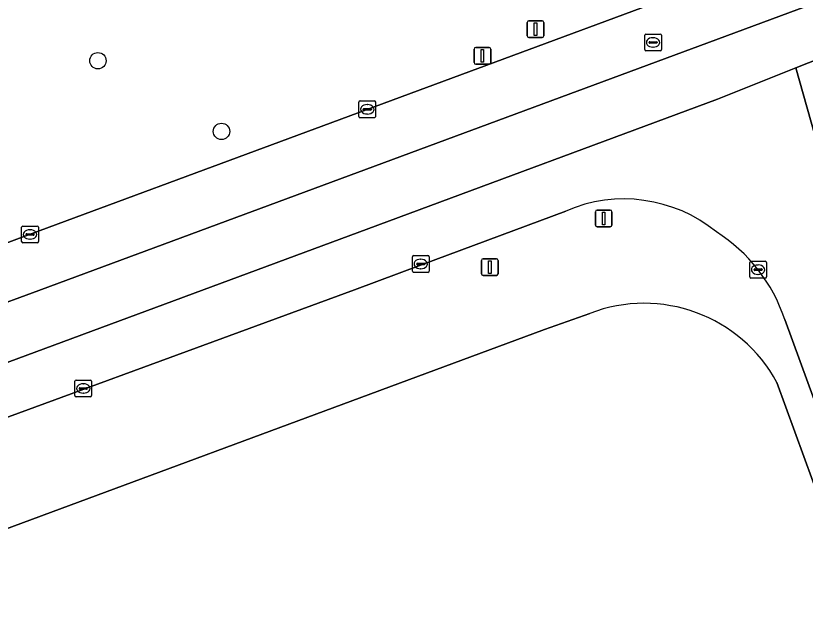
# Model space of a CAD drawing. Extents: x 160806 to 161707, y 383696 to 384148.
# Drawn here: x 161008.33 to 161055.47, y 383811.35 to 383847.08 of the extents above; entities that cross this region are included whole.
import ezdxf

# ---------------------------------------------------------------- set-up
doc = ezdxf.new("R2010")
doc.units = 0
for name, color, linetype in [('IMGEO_Berm_groen', 7, 'Continuous'), ('IMGEO_Boom', 7, 'Continuous'), ('IMGEO_Groenvoorziening', 7, 'Continuous'), ('IMGEO_Kolk', 7, 'Continuous'), ('IMGEO_Lichtmast', 7, 'Continuous'), ('IMGEO_Rijbaan_lokaal_gesloten', 7, 'Continuous'), ('IMGEO_Rioolput', 7, 'Continuous'), ('IMGEO_Verkeersbordpaal', 7, 'Continuous'), ('IMGEO_Verkeersregelinstallatiepaal', 7, 'Continuous'), ('IMGEO_Voetpad_open', 7, 'Continuous')]:
    doc.layers.add(name, color=color, linetype=linetype)

msp = doc.modelspace()

# ---------------------------------------------------------------- linework, layer by layer
at = {"layer": 'IMGEO_Berm_groen'}
msp.add_lwpolyline([(160957.325, 383814.835), (160965.623, 383817.907), (161000, 383830.636), (161010.322, 383834.458), (161048.71, 383848.68)], dxfattribs=at)
at = {"layer": 'IMGEO_Boom'}
for centre in [(161013.23, 383844.397), (161020.61, 383840.176)]:
    msp.add_circle(centre, 0.489, dxfattribs=at)
at = {"layer": 'IMGEO_Groenvoorziening'}
for points in [[(161042.601, 383829.309), (161039.894, 383828.343), (161000, 383813.59), (160972.133, 383803.285)], [(161049.862, 383799.483), (161061.827, 383803.086), (161053.783, 383825.182)]]:
    msp.add_lwpolyline(points, dxfattribs=at)
msp.add_arc((161045.845, 383820.887), 9.025, 28.418, 111.0663, dxfattribs=at)
at = {"layer": 'IMGEO_Kolk'}
for p, q in [((161028.891, 383841.996), (161029.743, 383841.996)), ((161028.816, 383841.07), (161028.816, 383841.922)), ((161029.075, 383841.49), (161029.075, 383841.502)), ((161029.118, 383841.539), (161029.516, 383841.539)), ((161029.304, 383841.776), (161029.329, 383841.776)), ((161029.559, 383841.502), (161029.559, 383841.49)), ((161029.817, 383841.922), (161029.817, 383841.07)), ((161029.513, 383841.453), (161029.115, 383841.453)), ((161029.327, 383841.216), (161029.302, 383841.216)), ((161029.743, 383840.996), (161028.891, 383840.996)), ((161008.676, 383833.599), (161008.676, 383834.451)), ((161008.751, 383834.525), (161009.603, 383834.525)), ((161009.677, 383834.451), (161009.677, 383833.599)), ((161008.935, 383834.019), (161008.935, 383834.031)), ((161009.373, 383833.982), (161008.975, 383833.982)), ((161008.978, 383834.068), (161009.376, 383834.068)), ((161009.164, 383834.305), (161009.189, 383834.305)), ((161009.419, 383834.031), (161009.419, 383834.019)), ((161009.603, 383833.525), (161008.751, 383833.525)), ((161009.187, 383833.745), (161009.162, 383833.745)), ((161032.008, 383831.835), (161032.008, 383832.687)), ((161032.083, 383832.761), (161032.935, 383832.761)), ((161032.496, 383832.541), (161032.521, 383832.541)), ((161033.009, 383832.687), (161033.009, 383831.835)), ((161032.267, 383832.255), (161032.267, 383832.267)), ((161032.705, 383832.218), (161032.307, 383832.218)), ((161032.31, 383832.304), (161032.708, 383832.304)), ((161032.751, 383832.267), (161032.751, 383832.255)), ((161052.154, 383831.495), (161052.154, 383832.347)), ((161052.229, 383832.421), (161053.081, 383832.421)), ((161052.642, 383832.201), (161052.667, 383832.201)), ((161053.155, 383832.347), (161053.155, 383831.495)), ((161032.935, 383831.761), (161032.083, 383831.761)), ((161032.519, 383831.981), (161032.494, 383831.981)), ((161052.413, 383831.915), (161052.413, 383831.927)), ((161052.851, 383831.878), (161052.453, 383831.878)), ((161052.456, 383831.964), (161052.854, 383831.964)), ((161052.665, 383831.641), (161052.64, 383831.641)), ((161052.897, 383831.927), (161052.897, 383831.915)), ((161053.081, 383831.421), (161052.229, 383831.421)), ((161011.856, 383824.403), (161011.856, 383825.255)), ((161011.931, 383825.329), (161012.783, 383825.329)), ((161012.344, 383825.109), (161012.369, 383825.109)), ((161012.857, 383825.255), (161012.857, 383824.403)), ((161012.115, 383824.823), (161012.115, 383824.835)), ((161012.553, 383824.786), (161012.155, 383824.786)), ((161012.158, 383824.872), (161012.556, 383824.872)), ((161012.367, 383824.549), (161012.342, 383824.549)), ((161012.599, 383824.835), (161012.599, 383824.823)), ((161012.783, 383824.329), (161011.931, 383824.329))]:
    msp.add_line(p, q, dxfattribs=at)
for points in [[(161028.891, 383841.996), (161029.743, 383841.996)], [(161028.816, 383841.07), (161028.816, 383841.922)], [(161029.817, 383841.922), (161029.817, 383841.07)], [(161029.743, 383840.996), (161028.891, 383840.996)], [(161008.676, 383833.599), (161008.676, 383834.451)], [(161008.751, 383834.525), (161009.603, 383834.525)], [(161009.677, 383834.451), (161009.677, 383833.599)], [(161009.603, 383833.525), (161008.751, 383833.525)], [(161032.008, 383831.835), (161032.008, 383832.687)], [(161032.083, 383832.761), (161032.935, 383832.761)], [(161033.009, 383832.687), (161033.009, 383831.835)], [(161052.154, 383831.495), (161052.154, 383832.347)], [(161052.229, 383832.421), (161053.081, 383832.421)], [(161053.155, 383832.347), (161053.155, 383831.495)], [(161032.935, 383831.761), (161032.083, 383831.761)], [(161053.081, 383831.421), (161052.229, 383831.421)], [(161011.856, 383824.403), (161011.856, 383825.255)], [(161011.931, 383825.329), (161012.783, 383825.329)], [(161012.857, 383825.255), (161012.857, 383824.403)], [(161012.783, 383824.329), (161011.931, 383824.329)]]:
    msp.add_lwpolyline(points, dxfattribs=at)
for centre, radius, start, end in [((161028.893, 383841.92), 0.0765, 91.552, 178.448), ((161028.893, 383841.92), 0.0765, 91.552, 178.448), ((161029.741, 383841.92), 0.0765, 1.552, 88.448), ((161029.741, 383841.92), 0.0765, 1.552, 88.448), ((161029.115, 383841.499), 0.0403, 85.8775, 175.7526), ((161029.112, 383841.489), 0.0366, 178.938, 274.7102), ((161029.516, 383841.496), 0.043, 264.8664, 352.4533), ((161029.52, 383841.501), 0.0386, 1.7309, 96.639), ((161028.893, 383841.072), 0.0765, 181.552, 268.448), ((161028.893, 383841.072), 0.0765, 181.552, 268.448), ((161029.741, 383841.072), 0.0765, 271.552, 358.448), ((161029.741, 383841.072), 0.0765, 271.552, 358.448), ((161008.753, 383834.449), 0.0765, 91.552, 178.448), ((161008.753, 383834.449), 0.0765, 91.552, 178.448), ((161009.601, 383834.449), 0.0765, 1.552, 88.448), ((161009.601, 383834.449), 0.0765, 1.552, 88.448), ((161008.975, 383834.028), 0.0403, 85.8775, 175.7526), ((161008.972, 383834.018), 0.0366, 178.938, 274.7102), ((161009.376, 383834.025), 0.043, 264.8664, 352.4533), ((161009.38, 383834.03), 0.0386, 1.7309, 96.639), ((161008.753, 383833.601), 0.0765, 181.552, 268.448), ((161008.753, 383833.601), 0.0765, 181.552, 268.448), ((161009.601, 383833.601), 0.0765, 271.552, 358.448), ((161009.601, 383833.601), 0.0765, 271.552, 358.448), ((161032.085, 383832.685), 0.0765, 91.552, 178.448), ((161032.085, 383832.685), 0.0765, 91.552, 178.448), ((161032.933, 383832.685), 0.0765, 1.552, 88.448), ((161032.933, 383832.685), 0.0765, 1.552, 88.448), ((161032.307, 383832.264), 0.0403, 85.8775, 175.7526), ((161032.304, 383832.254), 0.0366, 178.938, 274.7102), ((161032.708, 383832.261), 0.043, 264.8664, 352.4533), ((161032.712, 383832.266), 0.0386, 1.7309, 96.639), ((161052.231, 383832.345), 0.0765, 91.552, 178.448), ((161052.231, 383832.345), 0.0765, 91.552, 178.448), ((161053.079, 383832.345), 0.0765, 1.552, 88.448), ((161053.079, 383832.345), 0.0765, 1.552, 88.448), ((161032.085, 383831.837), 0.0765, 181.552, 268.448), ((161032.085, 383831.837), 0.0765, 181.552, 268.448), ((161032.933, 383831.837), 0.0765, 271.552, 358.448), ((161032.933, 383831.837), 0.0765, 271.552, 358.448), ((161052.453, 383831.924), 0.0403, 85.8775, 175.7526), ((161052.45, 383831.914), 0.0366, 178.938, 274.7102), ((161052.854, 383831.921), 0.043, 264.8664, 352.4533), ((161052.858, 383831.926), 0.0386, 1.7309, 96.639), ((161052.231, 383831.497), 0.0765, 181.552, 268.448), ((161052.231, 383831.497), 0.0765, 181.552, 268.448), ((161053.079, 383831.497), 0.0765, 271.552, 358.448), ((161053.079, 383831.497), 0.0765, 271.552, 358.448), ((161011.933, 383825.253), 0.0765, 91.552, 178.448), ((161011.933, 383825.253), 0.0765, 91.552, 178.448), ((161012.781, 383825.253), 0.0765, 1.552, 88.448), ((161012.781, 383825.253), 0.0765, 1.552, 88.448), ((161012.155, 383824.832), 0.0403, 85.8775, 175.7526), ((161012.152, 383824.822), 0.0366, 178.938, 274.7102), ((161012.556, 383824.829), 0.043, 264.8664, 352.4533), ((161012.56, 383824.834), 0.0386, 1.7309, 96.639), ((161011.933, 383824.405), 0.0765, 181.552, 268.448), ((161011.933, 383824.405), 0.0765, 181.552, 268.448), ((161012.781, 383824.405), 0.0765, 271.552, 358.448), ((161012.781, 383824.405), 0.0765, 271.552, 358.448)]:
    msp.add_arc(centre, radius, start, end, dxfattribs=at)
for centre, major_axis, ratio, start_param, end_param in [((161029.303, 383841.496), (-0.387, 0.002), 0.722429, 4.712389, 7.853982), ((161029.328, 383841.496), (-0.39, 0.002), 0.717154, 1.570796, 4.712389), ((161009.163, 383834.025), (-0.387, 0.002), 0.722429, 4.712389, 7.853982), ((161009.188, 383834.025), (-0.39, 0.002), 0.717154, 1.570796, 4.712389), ((161032.495, 383832.261), (-0.387, 0.002), 0.722429, 4.712389, 7.853982), ((161032.52, 383832.261), (-0.39, 0.002), 0.717154, 1.570796, 4.712389), ((161052.641, 383831.921), (-0.387, 0.002), 0.722429, 4.712389, 7.853982), ((161052.666, 383831.921), (-0.39, 0.002), 0.717154, 1.570796, 4.712389), ((161012.343, 383824.829), (-0.387, 0.002), 0.722429, 4.712389, 7.853982), ((161012.368, 383824.829), (-0.39, 0.002), 0.717154, 1.570796, 4.712389)]:
    msp.add_ellipse(centre, major_axis=major_axis, ratio=ratio, start_param=start_param, end_param=end_param, dxfattribs=at)
at = {"layer": 'IMGEO_Lichtmast'}
for p, q in [((161036.235, 383832.575), (161037.025, 383832.575)), ((161037.025, 383832.575), (161036.235, 383832.575)), ((161036.135, 383831.675), (161036.135, 383832.475)), ((161036.135, 383832.475), (161036.135, 383831.675)), ((161037.125, 383832.475), (161037.125, 383831.675)), ((161037.125, 383831.675), (161037.125, 383832.475)), ((161037.025, 383831.575), (161036.235, 383831.575)), ((161036.235, 383831.575), (161037.025, 383831.575))]:
    msp.add_line(p, q, dxfattribs=at)
msp.add_lwpolyline([(161036.555, 383832.45), (161036.705, 383832.45), (161036.705, 383831.7), (161036.555, 383831.7), (161036.555, 383832.45)], dxfattribs=at)
for centre, start, end in [((161036.235, 383832.475), 90, 180), ((161036.235, 383832.475), 90, 180), ((161037.025, 383832.475), 0, 90), ((161037.025, 383832.475), 360, 90), ((161036.235, 383831.675), 180, 270), ((161036.235, 383831.675), 180, 270), ((161037.025, 383831.675), 270, 0), ((161037.025, 383831.675), 270, 0)]:
    msp.add_arc(centre, 0.1, start, end, dxfattribs=at)
at = {"layer": 'IMGEO_Rijbaan_lokaal_gesloten'}
for points in [[(161054.975, 383847.445), (161068.088, 383852.305), (161100.785, 383864.404), (161130.73, 383875.543), (161129.754, 383878.799), (161070.422, 383856.806), (161066.684, 383855.364), (161053.934, 383850.623), (161048.71, 383848.68), (161010.322, 383834.458), (161000, 383830.636), (160965.623, 383817.907), (160966.768, 383814.836), (161001.838, 383827.792), (161009.318, 383830.547)], [(161131.695, 383872.323), (161130.73, 383875.543), (161100.785, 383864.404), (161068.088, 383852.305), (161054.975, 383847.445), (161009.318, 383830.547), (161001.838, 383827.792), (160966.768, 383814.836), (160967.931, 383811.718), (161000.642, 383823.738), (161029.952, 383834.573), (161050.221, 383842.097), (161054.918, 383843.967), (161058.494, 383845.391), (161059.41, 383845.762), (161062.999, 383847.001), (161070.515, 383849.722), (161085.394, 383855.134)]]:
    msp.add_lwpolyline(points, close=True, dxfattribs=at)
for points in [[(161058.494, 383845.391), (161054.918, 383843.967), (161058.753, 383830.363), (161061.003, 383822.387), (161062.733, 383816.468), (161063.945, 383812.432), (161066.677, 383804.572), (161069.952, 383805.576), (161067.484, 383812.477), (161065.604, 383818.384), (161065.037, 383820.327), (161061.088, 383834.335), (161058.196, 383844.764)], [(161054.918, 383843.967), (161050.221, 383842.097), (161029.952, 383834.573), (161000.642, 383823.738), (160967.931, 383811.718), (160969.022, 383808.791), (161000, 383820.253), (161028.555, 383830.723), (161032.546, 383832.218), (161041.168, 383835.417)], [(161054.243, 383828.956), (161059.123, 383815.595), (161063.503, 383803.6), (161066.677, 383804.572), (161063.945, 383812.432), (161062.733, 383816.468), (161061.003, 383822.387), (161058.753, 383830.363), (161054.918, 383843.967)]]:
    msp.add_lwpolyline(points, dxfattribs=at)
for centre, radius, start, end in [((161044.651, 383827.426), 8.717, 50.7667, 113.5496), ((161044.891, 383825.855), 9.853, 18.3453, 57.6428)]:
    msp.add_arc(centre, radius, start, end, dxfattribs=at)
at = {"layer": 'IMGEO_Rioolput'}
for p, q in [((161045.883, 383845.066), (161045.883, 383845.918)), ((161045.958, 383845.992), (161046.81, 383845.992)), ((161046.371, 383845.772), (161046.396, 383845.772)), ((161046.884, 383845.918), (161046.884, 383845.066)), ((161046.142, 383845.486), (161046.142, 383845.498)), ((161046.58, 383845.449), (161046.182, 383845.449)), ((161046.185, 383845.535), (161046.583, 383845.535)), ((161046.626, 383845.498), (161046.626, 383845.486)), ((161046.81, 383844.992), (161045.958, 383844.992)), ((161046.394, 383845.212), (161046.369, 383845.212))]:
    msp.add_line(p, q, dxfattribs=at)
for points in [[(161045.883, 383845.066), (161045.883, 383845.918)], [(161045.958, 383845.992), (161046.81, 383845.992)], [(161046.884, 383845.918), (161046.884, 383845.066)], [(161046.81, 383844.992), (161045.958, 383844.992)]]:
    msp.add_lwpolyline(points, dxfattribs=at)
for centre, radius, start, end in [((161045.96, 383845.916), 0.0765, 91.552, 178.448), ((161045.96, 383845.916), 0.0765, 91.552, 178.448), ((161046.808, 383845.916), 0.0765, 1.552, 88.448), ((161046.808, 383845.916), 0.0765, 1.552, 88.448), ((161046.182, 383845.495), 0.0403, 85.8775, 175.7526), ((161046.179, 383845.485), 0.0366, 178.938, 274.7102), ((161046.583, 383845.492), 0.043, 264.8664, 352.4533), ((161046.587, 383845.497), 0.0386, 1.7309, 96.639), ((161045.96, 383845.068), 0.0765, 181.552, 268.448), ((161045.96, 383845.068), 0.0765, 181.552, 268.448), ((161046.808, 383845.068), 0.0765, 271.552, 358.448), ((161046.808, 383845.068), 0.0765, 271.552, 358.448)]:
    msp.add_arc(centre, radius, start, end, dxfattribs=at)
for centre, major_axis, ratio, start_param, end_param in [((161046.37, 383845.492), (-0.387, 0.002), 0.722429, 4.712389, 7.853982), ((161046.395, 383845.492), (-0.39, 0.002), 0.717154, 1.570796, 4.712389)]:
    msp.add_ellipse(centre, major_axis=major_axis, ratio=ratio, start_param=start_param, end_param=end_param, dxfattribs=at)
at = {"layer": 'IMGEO_Verkeersbordpaal'}
for p, q in [((161035.696, 383844.288), (161035.696, 383845.088)), ((161035.696, 383845.088), (161035.696, 383844.288)), ((161035.796, 383845.188), (161036.586, 383845.188)), ((161036.586, 383845.188), (161035.796, 383845.188)), ((161036.686, 383845.088), (161036.686, 383844.288)), ((161036.686, 383844.288), (161036.686, 383845.088)), ((161036.586, 383844.188), (161035.796, 383844.188)), ((161035.796, 383844.188), (161036.586, 383844.188))]:
    msp.add_line(p, q, dxfattribs=at)
msp.add_lwpolyline([(161036.116, 383845.063), (161036.266, 383845.063), (161036.266, 383844.313), (161036.116, 383844.313), (161036.116, 383845.063)], dxfattribs=at)
for centre, start, end in [((161035.796, 383845.088), 90, 180), ((161035.796, 383845.088), 90, 180), ((161036.586, 383845.088), 0, 90), ((161036.586, 383845.088), 360, 90), ((161035.796, 383844.288), 180, 270), ((161035.796, 383844.288), 180, 270), ((161036.586, 383844.288), 270, 0), ((161036.586, 383844.288), 270, 0)]:
    msp.add_arc(centre, 0.1, start, end, dxfattribs=at)
at = {"layer": 'IMGEO_Verkeersregelinstallatiepaal'}
for p, q in [((161038.866, 383845.879), (161038.866, 383846.679)), ((161038.866, 383846.679), (161038.866, 383845.879)), ((161038.966, 383846.779), (161039.756, 383846.779)), ((161039.756, 383846.779), (161038.966, 383846.779)), ((161039.856, 383846.679), (161039.856, 383845.879)), ((161039.856, 383845.879), (161039.856, 383846.679)), ((161039.756, 383845.779), (161038.966, 383845.779)), ((161038.966, 383845.779), (161039.756, 383845.779)), ((161042.937, 383834.583), (161042.937, 383835.383)), ((161042.937, 383835.383), (161042.937, 383834.583)), ((161043.037, 383835.483), (161043.827, 383835.483)), ((161043.827, 383835.483), (161043.037, 383835.483)), ((161043.927, 383835.383), (161043.927, 383834.583)), ((161043.927, 383834.583), (161043.927, 383835.383)), ((161043.827, 383834.483), (161043.037, 383834.483)), ((161043.037, 383834.483), (161043.827, 383834.483))]:
    msp.add_line(p, q, dxfattribs=at)
for points in [[(161039.286, 383846.654), (161039.436, 383846.654), (161039.436, 383845.904), (161039.286, 383845.904), (161039.286, 383846.654)], [(161043.357, 383835.358), (161043.507, 383835.358), (161043.507, 383834.608), (161043.357, 383834.608), (161043.357, 383835.358)]]:
    msp.add_lwpolyline(points, dxfattribs=at)
for centre, start, end in [((161038.966, 383846.679), 90, 180), ((161038.966, 383846.679), 90, 180), ((161039.756, 383846.679), 0, 90), ((161039.756, 383846.679), 360, 90), ((161038.966, 383845.879), 180, 270), ((161038.966, 383845.879), 180, 270), ((161039.756, 383845.879), 270, 0), ((161039.756, 383845.879), 270, 0), ((161043.037, 383835.383), 90, 180), ((161043.037, 383835.383), 90, 180), ((161043.827, 383835.383), 0, 90), ((161043.827, 383835.383), 360, 90), ((161043.037, 383834.583), 180, 270), ((161043.037, 383834.583), 180, 270), ((161043.827, 383834.583), 270, 0), ((161043.827, 383834.583), 270, 0)]:
    msp.add_arc(centre, 0.1, start, end, dxfattribs=at)
at = {"layer": 'IMGEO_Voetpad_open'}
for points in [[(161041.168, 383835.417), (161032.546, 383832.218), (161028.555, 383830.723), (161000, 383820.253), (160969.022, 383808.791)], [(160972.133, 383803.285), (161000, 383813.59), (161039.894, 383828.343), (161042.601, 383829.309)], [(161053.783, 383825.182), (161061.827, 383803.086), (161063.503, 383803.6), (161059.123, 383815.595), (161054.243, 383828.956)]]:
    msp.add_lwpolyline(points, dxfattribs=at)
for centre, radius, start, end in [((161044.651, 383827.426), 8.717, 50.7667, 113.5496), ((161044.891, 383825.855), 9.853, 18.3453, 57.6428), ((161045.845, 383820.887), 9.025, 28.418, 111.0663)]:
    msp.add_arc(centre, radius, start, end, dxfattribs=at)

doc.saveas('drawing.dxf')
